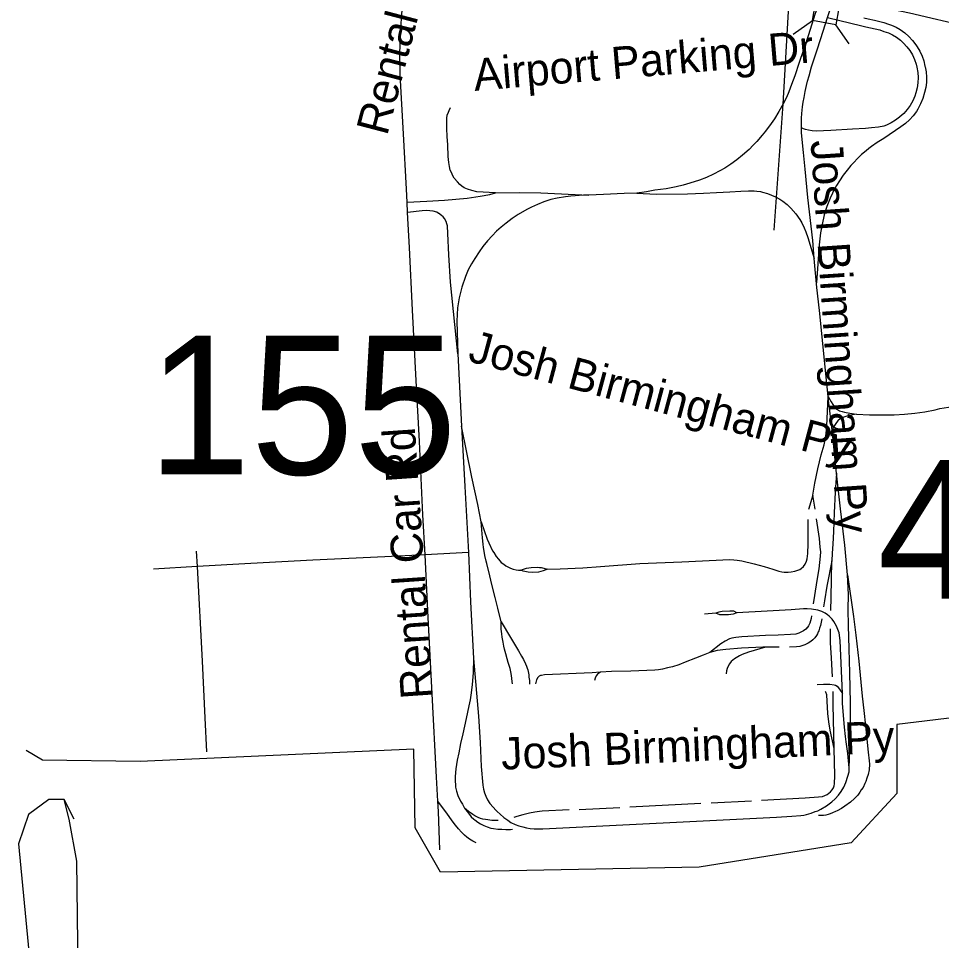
# Model space of a CAD drawing. Extents: x 1383679 to 1536984, y 460658 to 651027.
# Drawn here: x 1417514 to 1420245, y 540684 to 543411 of the extents above; entities that cross this region are included whole.
import ezdxf

# ---------------------------------------------------------------- set-up
doc = ezdxf.new("R2010")
doc.units = 0
for name, color, linetype in [('Default', 7, 'Continuous'), ('Exist Aviation Commercial or Municipal Perimeter Paved', 7, 'Continuous'), ('Exist Railroad Mainline', 7, 'Continuous'), ('Exist Road Non-System Type 51', 7, 'Continuous'), ('Exist Road Non-System Type 51 Label', 7, 'Continuous'), ('Exist Road Secondary Structure Standard Bridge CELL', 7, 'Continuous'), ('Exist Road Secondary Structure Standard Bridge Number Label', 7, 'Continuous'), ('Exist Road Secondary Type 51 Divided Attributed', 7, 'Continuous')]:
    doc.layers.add(name, color=color, linetype=linetype)

msp = doc.modelspace()

# ---------------------------------------------------------------- linework, layer by layer
at = {"layer": 'Default'}
msp.add_lwpolyline([(1419749.8, 542784.7), (1419776.5, 543157.8), (1419809.8, 543724.1), (1419936.3, 545223.2), (1420036.2, 545862.8), (1420116.1, 546202.6), (1420216, 546622.4), (1420302.6, 546855.6), (1420449.1, 547115.4), (1420895.3, 547741.7), (1421028.5, 547988.2), (1421177.3, 548383.5)], dxfattribs=at)
at = {"layer": 'Exist Aviation Commercial or Municipal Perimeter Paved'}
for points in [[(1421686.6, 542596.8), (1421216.7, 542576.5), (1421185.4, 542559.7), (1421108.8, 542485.4), (1421067, 542411.1), (1421065.7, 542214.6), (1421076.9, 541439.5), (1420113.1, 541323.1), (1420113.1, 541119.3), (1419978.1, 540973.7), (1419528, 540901), (1418763, 540886.4), (1418688, 541017.4), (1418684.2, 541250.3), (1417874.2, 541213.9), (1417585.4, 541217.5), (1417536.6, 541246.6)], [(1417679.1, 541042.9), (1417649.1, 541101.1), (1417604.1, 541101.1), (1417544.1, 541057.4), (1417514.1, 540970.1), (1417574.1, 540344.2), (1417626.6, 540307.8), (1417671.6, 540300.6), (1417694.1, 540351.5), (1417686.6, 540919.2), (1417664.1, 541042.9), (1417649.1, 541101.1)]]:
    msp.add_lwpolyline(points, dxfattribs=at)
at = {"layer": 'Exist Railroad Mainline'}
msp.add_lwpolyline([(1419489.8, 543579.5), (1419535.8, 543568), (1419588.4, 543555.4), (1419635.2, 543544.6), (1419655.2, 543540), (1419748.2, 543518.4), (1419821.5, 543502), (1419861.3, 543492.8), (1420075, 543443.3), (1420150.1, 543427.4), (1420327.1, 543386.9), (1420502.3, 543346.6), (1420712.2, 543298.8), (1420894.8, 543256.9), (1421161.5, 543196.1), (1421386.5, 543144.3), (1421555.2, 543105.7), (1421740.7, 543062.8), (1421977.9, 543008.9)], dxfattribs=at)
at = {"layer": 'Exist Road Non-System Type 51'}
for p, q in [((1418665.4, 542837.8), (1418663.8, 542868.2)), ((1418814, 542419.5), (1418825.1, 542205.5)), ((1419935, 542066.8), (1419921.5, 542193.7)), ((1419865, 542001.4), (1419851.3, 541959.5)), ((1419871.1, 541960.4), (1419865, 542001.4)), ((1418040.2, 541835.8), (1418042.6, 541790.2)), ((1418845.3, 541831.6), (1418717.7, 541825.3)), ((1418042.6, 541790.2), (1417913.2, 541782.8)), ((1419577.2, 541652.1), (1419544.1, 541649.2)), ((1419764.8, 541552.2), (1419724.2, 541551.6)), ((1419323.5, 541079.7), (1419533.1, 541090.4)), ((1419563.6, 541091.9), (1419683.1, 541098)), ((1419172.9, 541072), (1419293.4, 541078.1))]:
    msp.add_line(p, q, dxfattribs=at)
for points in [[(1418663.8, 542868.2), (1418661.9, 542906.3), (1418653.5, 543070.4), (1418643.6, 543245.9), (1418642.9, 543300), (1418643.6, 543339.9), (1418645.7, 543376.2), (1418647.9, 543412.5), (1418649.3, 543434.6), (1418652.1, 543453.8), (1418656.4, 543473.8), (1418662.8, 543495.9), (1418668.5, 543511.5), (1418677.1, 543529.3), (1418686.3, 543545.7), (1418689.8, 543550.1)], [(1419907.6, 543413.8), (1420009.3, 543389.6), (1420021.7, 543386.8), (1420062.8, 543377.3), (1420075, 543373.1), (1420088.2, 543368.7), (1420100.7, 543362.9), (1420112.6, 543355.7), (1420123.5, 543347.2), (1420132.8, 543338.1), (1420142.9, 543327.5), (1420151.8, 543316), (1420159.4, 543303.5), (1420165.6, 543290.3), (1420170.3, 543276.5), (1420172.7, 543266.7), (1420175.2, 543251.6), (1420176.2, 543236.4), (1420175.6, 543221.2), (1420173.5, 543206.1), (1420169.8, 543191.3), (1420166.4, 543181.5), (1420160.2, 543167.5), (1420152.5, 543154.3), (1420143.6, 543141.9), (1420133.4, 543130.4), (1420122.1, 543120.1), (1420121.1, 543119.3), (1420109.1, 543110.2), (1420096.2, 543102.4), (1420082.5, 543095.9), (1420075, 543093.1), (1420059.3, 543090.1), (1420038.2, 543088.1), (1420020.6, 543086.2), (1419982.4, 543084), (1419917.7, 543080.3), (1419874.4, 543078.1), (1419862.2, 543078.8), (1419851.9, 543080.5), (1419843.3, 543082.8), (1419837.1, 543085.1), (1419830.8, 543087.9)], [(1420015.8, 543413.1), (1420028.6, 543410.2), (1420047.1, 543406.1), (1420075, 543399), (1420088.9, 543394.7), (1420097.6, 543391.7), (1420110.7, 543385.7), (1420123.2, 543378.4), (1420136.3, 543368.8), (1420148.5, 543358), (1420159.5, 543346), (1420169.3, 543333.1), (1420173.3, 543327.5), (1420181.2, 543314.1), (1420187.8, 543300.1), (1420192.9, 543285.5), (1420196.4, 543270.4), (1420197, 543268.2), (1420199.7, 543252.9), (1420201, 543237.5), (1420200.6, 543222), (1420198.7, 543206.6), (1420195.4, 543192), (1420190.1, 543175), (1420183.3, 543158.4), (1420175.1, 543142.5), (1420171.1, 543136.4), (1420161.4, 543123.4), (1420150.4, 543111.4), (1420138.3, 543100.5), (1420125.3, 543090.8), (1420075, 543056.6), (1420055.3, 543044.3), (1420038.3, 543032.6), (1420030.4, 543026.8), (1420022.3, 543020.1), (1420008.7, 543009), (1419997.9, 542998.4), (1419984.7, 542984.3), (1419977, 542976), (1419965.8, 542962.8), (1419953.9, 542947.4), (1419943.1, 542931.5), (1419934.1, 542917.1), (1419927.1, 542903.7), (1419922.6, 542894.7), (1419916.1, 542880.2), (1419906, 542854.9), (1419898.5, 542830.8), (1419891.8, 542801.9), (1419887.3, 542777.2), (1419883, 542741.3), (1419875.3, 542629.3)], [(1419851.7, 543362.8), (1419835.8, 543315.4), (1419824.5, 543280.5), (1419811.4, 543241.8), (1419801.7, 543215.6), (1419793.7, 543193.9), (1419786.4, 543177.4), (1419777.2, 543158.6), (1419764.1, 543136.4), (1419751, 543114.7), (1419741.3, 543100.5), (1419724.8, 543078.3), (1419714.9, 543066.2), (1419698.5, 543047.5), (1419687.7, 543036.1), (1419675.7, 543024.1), (1419656.9, 543007), (1419639.8, 542993.4), (1419622.2, 542980.3), (1419604.5, 542968.9), (1419589.7, 542960.3), (1419570.9, 542950.6), (1419549.6, 542941), (1419529.2, 542933), (1419500.7, 542923.9), (1419480.5, 542918.2), (1419460.3, 542913), (1419430.8, 542907.6), (1419397.3, 542903), (1419372.3, 542898.6), (1419343.6, 542894.8)], [(1419830.8, 543087.9), (1419830.8, 543116.4), (1419831.9, 543130.1), (1419834.2, 543149.5), (1419835.9, 543163.2), (1419838.8, 543177.4), (1419842.2, 543195.1), (1419846.2, 543212.7), (1419849, 543225.3), (1419853.6, 543241.2), (1419861, 543268.6), (1419876.3, 543315.9), (1419887.9, 543352.2)], [(1418663.8, 542868.2), (1418722, 542870.9), (1418775, 542873.7), (1418841.8, 542880), (1418879.9, 542885.7), (1418908.5, 542890.8), (1418925.6, 542895.4), (1418870.6, 542898.8), (1418856, 542902.2), (1418843, 542906.3), (1418833.2, 542910.7), (1418826.2, 542915.6), (1418820.1, 542920.4), (1418812.7, 542927.8), (1418803.6, 542938.7), (1418799.6, 542945.5), (1418795, 542955.2), (1418791.6, 542962.6), (1418789.3, 542973.4), (1418787.6, 542984.8), (1418785.9, 543002.5), (1418784.2, 543037.8), (1418783, 543061.7), (1418781.9, 543086.2), (1418781.4, 543108.6), (1418781.4, 543116.1), (1418782.9, 543125), (1418786.4, 543134.5), (1418788.3, 543139.5), (1418792.3, 543147.5)], [(1419868.3, 542701.6), (1419864.8, 542754.8), (1419850.2, 542881.6), (1419841.6, 542965.3), (1419836.5, 543014.8), (1419830.9, 543072.8), (1419830.8, 543087.9)], [(1418921.6, 542895.7), (1418997.1, 542897), (1419059.5, 542895.7), (1419201.3, 542889)], [(1419343.6, 542894.8), (1419306.1, 542893.5), (1419244.7, 542890.9), (1419201.3, 542889)], [(1419343.6, 542894.8), (1419400.8, 542891.5), (1419493.8, 542892.6), (1419541.4, 542894.2), (1419579.5, 542896.6), (1419619.4, 542898.2), (1419651.6, 542900.1), (1419674, 542901), (1419691.2, 542901.2), (1419698.7, 542900.7), (1419709.6, 542899.2), (1419716.1, 542897.7), (1419730.9, 542893.1), (1419742.6, 542888.5), (1419754.3, 542883.6), (1419767, 542876.6), (1419776.1, 542870.9), (1419788.7, 542861.4), (1419799.9, 542850.3), (1419814.5, 542833), (1419825.7, 542816.7), (1419832.3, 542806.4), (1419839.3, 542792.5), (1419843.8, 542780), (1419849.8, 542763.6), (1419868.3, 542701.6)], [(1419201.3, 542889), (1419185.7, 542888.4), (1419148.2, 542885.4), (1419133, 542884.2), (1419108.1, 542880.2), (1419089.7, 542876), (1419068.5, 542869), (1419049.5, 542861.1), (1419032.5, 542853.1), (1419018.5, 542846.4), (1418992.8, 542831.5), (1418975.1, 542820.1), (1418956.9, 542805.9), (1418942.2, 542794.1), (1418929, 542782), (1418915.7, 542768.7), (1418902.2, 542753.5), (1418888.5, 542736.5), (1418877.4, 542720.8), (1418864.4, 542701.8), (1418854.7, 542685.9), (1418845.2, 542667.4), (1418837.2, 542648.6), (1418826.4, 542616.2), (1418817.8, 542585.4), (1418813.4, 542555.7), (1418811.6, 542516.3), (1418814, 542419.5)], [(1418814, 542419.5), (1418792.2, 542631.6), (1418787.6, 542712.2), (1418784.9, 542775.5), (1418783.1, 542797.5), (1418781.9, 542804.2), (1418779.8, 542811.1), (1418774.5, 542819.6), (1418770.5, 542824.1), (1418765.7, 542828.8), (1418757.4, 542835), (1418757.1, 542834.8), (1418751.8, 542838.1), (1418741.4, 542841.8), (1418731.1, 542842.7), (1418722, 542843.3), (1418708.9, 542842.4), (1418665.4, 542837.8)], [(1418717.7, 541825.3), (1418710.9, 541943.3), (1418700.3, 542159.7), (1418690.9, 542341), (1418680.5, 542548.8), (1418670.7, 542733.7), (1418665.4, 542837.8)], [(1419909.5, 542293.5), (1419906.6, 542321.6), (1419883.8, 542547.8), (1419876.4, 542615.6), (1419868.3, 542701.6)], [(1419993.9, 542240.6), (1420031.9, 542239), (1420075, 542239.5), (1420105.5, 542239.3), (1420135.9, 542240.6), (1420166.3, 542243.5), (1420196.4, 542248), (1420226.3, 542254), (1420240.4, 542257.4), (1420291.2, 542265.4), (1420341.8, 542275), (1420392.1, 542286.1), (1420442, 542298.7), (1420452.6, 542301.6), (1420502.7, 542316.8)], [(1419865, 542001.4), (1419870.5, 542036.7), (1419879.3, 542079.4), (1419889.3, 542120.7), (1419897.7, 542150.5), (1419900.9, 542165.3), (1419903.6, 542184.3), (1419905.6, 542205.6), (1419909.5, 542293.5)], [(1419909.5, 542293.5), (1419909.5, 542293.7), (1419914.6, 542284), (1419918.6, 542277.1), (1419923.6, 542269.2), (1419927.9, 542263.5), (1419932.9, 542257.8), (1419937.1, 542254.5), (1419943.6, 542251), (1419951, 542248.5), (1419958.5, 542246.9), (1419974.5, 542243.5), (1419993.9, 542240.6)], [(1419921.5, 542193.7), (1419910.6, 542282.3), (1419909.5, 542293.5)], [(1419993.9, 542240.6), (1419971, 542236.6), (1419965.5, 542235.1), (1419959, 542233.6), (1419951.5, 542230.6), (1419946.6, 542228.1), (1419938.6, 542221.6), (1419934.6, 542216.6), (1419928.6, 542207.6), (1419926.6, 542203.7), (1419921.5, 542193.7)], [(1418883, 541922.9), (1418873.2, 541973.8), (1418855.2, 542054.9), (1418825.1, 542205.5)], [(1418825.1, 542205.5), (1418835, 542027.4), (1418842.8, 541885.6), (1418845.3, 541831.6)], [(1419935, 542066.8), (1419931, 542010.4), (1419927.7, 541948.9), (1419925.6, 541894.4), (1419923.9, 541856.8), (1419922, 541830.4), (1419920.5, 541806.9)], [(1419967.6, 541765.9), (1419959.1, 541853.2), (1419946.5, 541961.4), (1419935, 542066.8)], [(1418883, 541922.9), (1418901.3, 541870.9), (1418906.3, 541860.1), (1418916.7, 541837.2), (1418920.4, 541831.5), (1418927.7, 541820.5), (1418934.4, 541811.9), (1418942.4, 541802.7), (1418949.8, 541797.1), (1418956.6, 541792.4), (1418963.7, 541788.5), (1418969.9, 541786), (1418977.7, 541783.1), (1418986.5, 541781.1), (1418993.4, 541780), (1419000.1, 541779.6)], [(1418942.2, 541627.2), (1418932.7, 541667.2), (1418924.8, 541698.4), (1418914.5, 541737.5), (1418908.6, 541762.9), (1418899.6, 541799.3), (1418897.6, 541806.3), (1418894.1, 541823.2), (1418893.1, 541829.7), (1418889.9, 541846.6), (1418889.2, 541856.5), (1418887.1, 541875.8), (1418883, 541922.9)], [(1419079, 541782.6), (1419117.4, 541783.7), (1419184.1, 541786.8), (1419236.5, 541791), (1419352.7, 541799), (1419476.9, 541803.9), (1419619, 541811.6), (1419631, 541810.7), (1419640.7, 541809.3), (1419654.6, 541806.9), (1419691.1, 541798.5), (1419720.4, 541790.4), (1419746.4, 541782.4), (1419764.3, 541776.7), (1419772.7, 541774.8), (1419780.1, 541774), (1419786.1, 541773.4), (1419791.6, 541773.6), (1419800.6, 541774.6), (1419811, 541776.9), (1419820.5, 541779.7), (1419825.7, 541782), (1419829.8, 541784.4), (1419836.6, 541790.1), (1419842.3, 541797.2), (1419846.2, 541805.9), (1419848.1, 541813.1), (1419849.8, 541828.8), (1419850.5, 541857.3), (1419850.9, 541898.9), (1419850.9, 541929.9)], [(1419867, 541679.7), (1419870.8, 541705.2), (1419877.7, 541749.5), (1419883.2, 541783.8), (1419887.1, 541820.6), (1419887.8, 541833.8), (1419886.6, 541847.9), (1419884, 541873.6), (1419875.5, 541931.1)], [(1418717.7, 541825.3), (1418598.3, 541819.5), (1418384.9, 541808.9), (1418201.3, 541799.4), (1418042.6, 541790.2)], [(1418755.2, 541096.2), (1418751.1, 541167.4), (1418738.3, 541414.2), (1418726, 541639.5), (1418717.7, 541825.3)], [(1418845.3, 541831.6), (1418852, 541685.7), (1418860.5, 541518.6)], [(1419920.5, 541806.9), (1419906.2, 541732), (1419898.9, 541688.9), (1419896.3, 541671.6)], [(1419918.3, 541660), (1419918.8, 541699.1), (1419920.5, 541806.9)], [(1418042.6, 541790.2), (1418057.4, 541510.2), (1418065.3, 541342.7), (1418070.9, 541242.7)], [(1419000.1, 541779.6), (1419008.2, 541783.1), (1419016.9, 541785.7), (1419024.2, 541786.8), (1419031.1, 541787.9), (1419050.5, 541788.6), (1419056.1, 541788), (1419060.9, 541787.5), (1419079, 541782.6)], [(1419079, 541782.6), (1419066.2, 541777.3), (1419060.1, 541775.4), (1419052.5, 541774), (1419034.6, 541773.1), (1419022.2, 541773.6), (1419012.2, 541775.4), (1419007.9, 541776.6), (1419000.1, 541779.6)], [(1419967.6, 541765.9), (1419985.1, 541642.3), (1419991.5, 541587.6), (1420000.3, 541510.9), (1420010.6, 541407.5), (1420015.5, 541364.9), (1420020.6, 541319.3), (1420028.6, 541241.8), (1420031.6, 541215.7), (1420032.2, 541205.5), (1420031, 541189.5), (1420028.2, 541175.8), (1420024.8, 541164.5), (1420021.6, 541154.8), (1420018.7, 541148.5), (1420013, 541137.4), (1420007.9, 541129.7), (1420003.3, 541122.9), (1419997.3, 541114.6), (1419987.9, 541104.3), (1419976, 541094.1), (1419959.4, 541082.1), (1419949.2, 541075.3), (1419936.9, 541068.2), (1419931.6, 541066), (1419923, 541062.4), (1419916.1, 541059), (1419909.7, 541056.8), (1419903, 541055.3), (1419896.1, 541054.6), (1419881.4, 541054)], [(1419972, 541195.2), (1419976.2, 541304.5), (1419975.6, 541387.7), (1419973.8, 541476.4), (1419971.6, 541546.6), (1419969.9, 541615.6), (1419969.4, 541662.9), (1419969.6, 541707.3), (1419967.6, 541765.9)], [(1419952.1, 541415.3), (1419945.5, 541571.5), (1419942, 541594.2), (1419934.4, 541614.1), (1419926.9, 541627.6), (1419921.3, 541634.8), (1419913.3, 541643.2), (1419908.2, 541647.4), (1419900.9, 541652.3), (1419891.2, 541657), (1419879.7, 541661.1), (1419861.1, 541664.5), (1419847.8, 541665.3), (1419837, 541665.3), (1419800.3, 541662.5), (1419729.6, 541658.7), (1419639.7, 541653.9)], [(1419860.7, 541644.5), (1419859.4, 541636.8), (1419856, 541623.1), (1419851.8, 541615.4), (1419848, 541609.5), (1419848, 541610), (1419844.1, 541605.5), (1419837.2, 541600.3), (1419829.2, 541596.4), (1419823, 541593.5), (1419813.8, 541590.7), (1419798.5, 541589), (1419762, 541587.2), (1419724.9, 541586.1), (1419654.8, 541582.1), (1419636.6, 541581), (1419624.6, 541578.7), (1419618.3, 541577), (1419605.2, 541570.1), (1419592.1, 541562.2), (1419559.5, 541536.7)], [(1419639.7, 541653.9), (1419631.1, 541658), (1419619.2, 541658.5), (1419596.4, 541657.4), (1419586.7, 541655.4), (1419577.2, 541652.1)], [(1419639.7, 541653.9), (1419628.5, 541649.4), (1419615.4, 541647.9), (1419601.3, 541647.2), (1419589.1, 541647.4), (1419577.2, 541652.1)], [(1419890.8, 541635.4), (1419886.8, 541616.3), (1419884.5, 541607.8), (1419882.2, 541600.3), (1419880.5, 541596.9), (1419878.3, 541591.8), (1419875.4, 541586.7), (1419870.3, 541579.3), (1419864.6, 541573.6), (1419858.3, 541568.4), (1419850.9, 541563.9), (1419840.6, 541558.8), (1419834.9, 541556.5), (1419825.8, 541554.2), (1419816.7, 541553.1), (1419795.6, 541551.9)], [(1418976.4, 541443.6), (1418975.4, 541450.9), (1418972.9, 541468.6), (1418970.9, 541478.8), (1418968.6, 541488.5), (1418963.2, 541507), (1418960.3, 541517.3), (1418956.3, 541531.8), (1418952.6, 541545.8), (1418950.6, 541554.6), (1418948.1, 541567.2), (1418945.2, 541582), (1418944.1, 541591.7), (1418942.5, 541604.9), (1418942.5, 541613.3), (1418942.2, 541627.2)], [(1418942.2, 541627.2), (1418970, 541580.3), (1418984.6, 541556), (1418993.4, 541541.6), (1419002.8, 541525.1), (1419008.3, 541515.1), (1419014.8, 541502.7), (1419017.3, 541496.2), (1419019, 541489.9), (1419020.8, 541485.2), (1419022.3, 541479.7), (1419023.8, 541470.3), (1419024.7, 541463.5), (1419025.8, 541453.7), (1419026.1, 541442.8)], [(1419922.3, 541464.5), (1419919.3, 541520), (1419917, 541565), (1419917, 541582.1), (1419916.6, 541606.3)], [(1419559.5, 541536.7), (1419540.1, 541528.6), (1419517.1, 541519.3), (1419486.6, 541507.6), (1419467.9, 541499.9), (1419449.3, 541494.1), (1419434.5, 541490.4), (1419419.8, 541486.7), (1419407.9, 541485.2), (1419396.6, 541484.1), (1419326.4, 541481.3), (1419268.7, 541479.7), (1419236.7, 541477.7)], [(1419724.2, 541551.6), (1419716.8, 541551.5), (1419653.4, 541549.1), (1419606.8, 541545.2), (1419581.9, 541542.3), (1419559.5, 541536.7)], [(1419724.2, 541551.6), (1419674.2, 541536.8), (1419655.9, 541530.3), (1419647.4, 541526.3), (1419632.6, 541517.2), (1419623.2, 541509.8), (1419617.7, 541503), (1419613.9, 541496.1), (1419610.8, 541488.6), (1419609, 541481.8), (1419608.5, 541473.2)], [(1418860.5, 541518.6), (1418859.6, 541475.6), (1418856.8, 541441.5), (1418853.7, 541417.3), (1418850.9, 541396.2), (1418847.1, 541378.3), (1418839.1, 541341.4), (1418828.6, 541295.9), (1418822.4, 541267.4), (1418816.7, 541239.5), (1418812.1, 541217.9), (1418808.1, 541191.7), (1418805.8, 541169.4), (1418805.8, 541156.3), (1418806.8, 541144.2), (1418807.6, 541137.5), (1418810.1, 541126.1), (1418814.4, 541113), (1418821.9, 541096.4), (1418827.5, 541087.4), (1418834, 541076.3)], [(1418860.5, 541518.6), (1418875.8, 541347.8), (1418879.9, 541270.3), (1418883, 541199), (1418888.3, 541143.8), (1418890.3, 541132), (1418892.8, 541121.3), (1418896.9, 541111.1), (1418902.4, 541100.1), (1418908.9, 541090.1), (1418918.3, 541078.4), (1418926.9, 541069.8), (1418930.7, 541066), (1418939.9, 541057.7), (1418950.3, 541048), (1418962.4, 541040), (1418971.4, 541033.9), (1418983.7, 541027.2), (1418994.5, 541023.4), (1419006.4, 541020.3), (1419017.2, 541017.5), (1419028.6, 541015.6), (1419040.1, 541014.9), (1419047.6, 541014.7), (1419065.8, 541014.9), (1419757, 541049.6), (1419802.8, 541052), (1419828.6, 541054), (1419838.4, 541055.1), (1419846.3, 541057.1), (1419860, 541061.5), (1419871.2, 541066), (1419879.4, 541068.4), (1419888.2, 541072.7), (1419905.1, 541083.1), (1419920.9, 541095), (1419930.9, 541103.9), (1419940.1, 541114.2), (1419948.5, 541125.6), (1419956, 541137.7), (1419962.6, 541152), (1419968.5, 541170.2), (1419971.6, 541183.5), (1419972, 541195.2)], [(1419236.7, 541477.7), (1419211.9, 541476.1), (1419070.9, 541469.7), (1419061.8, 541468.6), (1419059.2, 541468), (1419055.2, 541466.3), (1419052.7, 541464.3), (1419050.5, 541461.9), (1419047.1, 541455.6), (1419043.6, 541443.7)], [(1419236.7, 541477.7), (1419227.1, 541472.3), (1419223.3, 541467.2), (1419220.4, 541460.1), (1419218.7, 541453.1)], [(1419877.7, 541441.9), (1419895.8, 541442.9), (1419914.6, 541442.4), (1419927.2, 541441), (1419931.7, 541440.1), (1419936.1, 541436.7), (1419943.7, 541428.1), (1419952.1, 541415.3)], [(1419927.2, 541252.4), (1419915.5, 541306.1), (1419911.8, 541331.3), (1419908.9, 541356.3), (1419906.9, 541392.5), (1419905.5, 541411.1), (1419903.3, 541419.4), (1419901.9, 541421)], [(1419927.2, 541252.4), (1419925, 541381), (1419924.6, 541420.4)], [(1419972, 541195.2), (1419968.3, 541237.4), (1419963.6, 541271.6), (1419960.8, 541287.4), (1419957.9, 541315.3), (1419956.1, 541337.7), (1419952.3, 541386.5), (1419952.1, 541415.3)], [(1419712.7, 541099.1), (1419841.6, 541106.2), (1419881, 541109), (1419893.1, 541110.3), (1419899.8, 541113), (1419906.8, 541116.6), (1419912.3, 541119.9), (1419917, 541124.3), (1419921.4, 541129.6), (1419925.6, 541135.8), (1419927.7, 541142.1), (1419929, 541147.9), (1419930.1, 541172.7), (1419927.2, 541252.4)], [(1418868.5, 540973.4), (1418858.7, 540978.3), (1418848.6, 540984.6), (1418840.8, 540990.3), (1418833.4, 540996.1), (1418824.8, 541004.8), (1418816.6, 541014.3), (1418807.3, 541025.2), (1418797.8, 541038.6), (1418781.7, 541060.7), (1418777.8, 541066), (1418755.2, 541096.2)], [(1418761.1, 540952.4), (1418756.9, 541066), (1418755.2, 541096.2)], [(1418933.5, 541039.8), (1418927.5, 541039.7), (1418921.6, 541039.2), (1418914.6, 541039.7), (1418902.9, 541041.2), (1418895.6, 541042.2), (1418888.6, 541043.8), (1418881.7, 541045.6), (1418874.7, 541048), (1418864.2, 541053.6), (1418858.2, 541057.1), (1418851.7, 541061.6), (1418845.6, 541066), (1418834, 541076.3)], [(1418834, 541076.3), (1418841.6, 541066), (1418848.2, 541057.1), (1418853.7, 541050.1), (1418861.2, 541043.6), (1418864.2, 541041.2), (1418873.2, 541034.7), (1418881.2, 541029.7), (1418891.1, 541024.7), (1418901, 541020.9), (1418911.6, 541017.2), (1418919.9, 541015.3), (1418933, 541013.7), (1418944.2, 541013.4), (1418956, 541012.7), (1418969.9, 541013.2), (1418975.5, 541013.6)], [(1419143.6, 541070.6), (1419063.6, 541067), (1419055.7, 541066), (1419042.4, 541064.4), (1419025.8, 541061.1), (1419006.6, 541056.4), (1418988.7, 541051.1), (1418980.2, 541048.1)]]:
    msp.add_lwpolyline(points, dxfattribs=at)
at = {"layer": 'Exist Road Secondary Structure Standard Bridge CELL'}
for p, q in [((1419806.7, 543365.1), (1419863.2, 543404.7)), ((1419972.3, 543335.9), (1419932.7, 543392.4))]:
    msp.add_line(p, q, dxfattribs=at)
msp.add_lwpolyline([(1419863.2, 543404.7), (1419889.4, 543553.5), (1419958.9, 543541.3), (1419932.7, 543392.4)], close=True, dxfattribs=at)
at = {"layer": 'Exist Road Secondary Type 51 Divided Attributed'}
for points in [[(1419891.2, 543485.9), (1419876.9, 543441.4), (1419870.9, 543422.5), (1419851.7, 543362.8)], [(1419887.9, 543352.2), (1419907.6, 543413.8), (1419928.2, 543477.3)]]:
    msp.add_lwpolyline(points, dxfattribs=at)

# ---------------------------------------------------------------- texts
at = {"layer": 'Exist Road Non-System Type 51 Label'}
for s, rotation, p in [('Rental Car Rd', 75.3382, (1418604.7, 543061.7)), ('Airport Parking Dr', 4.8339, (1418864, 543196.8)), ('Josh Birmingham Py', 273.8779, (1419857.9, 543049.3)), ('Josh Birmingham Py', 345.0339, (1418840.8, 542398.5)), ('Rental Car Rd', 93.86, (1418740.8, 541401.6)), ('Josh Birmingham Py', 2.5059, (1418944.1, 541189.5))]:
    msp.add_text(s, height=95, rotation=rotation, dxfattribs=at).set_placement(p)
at = {"layer": 'Exist Road Secondary Structure Standard Bridge Number Label'}
for s, p in [('155', (1417896.4, 542062.6)), ('465', (1420055.8, 541695.1))]:
    msp.add_text(s, height=410.1, dxfattribs=at).set_placement(p)

doc.saveas('drawing.dxf')
